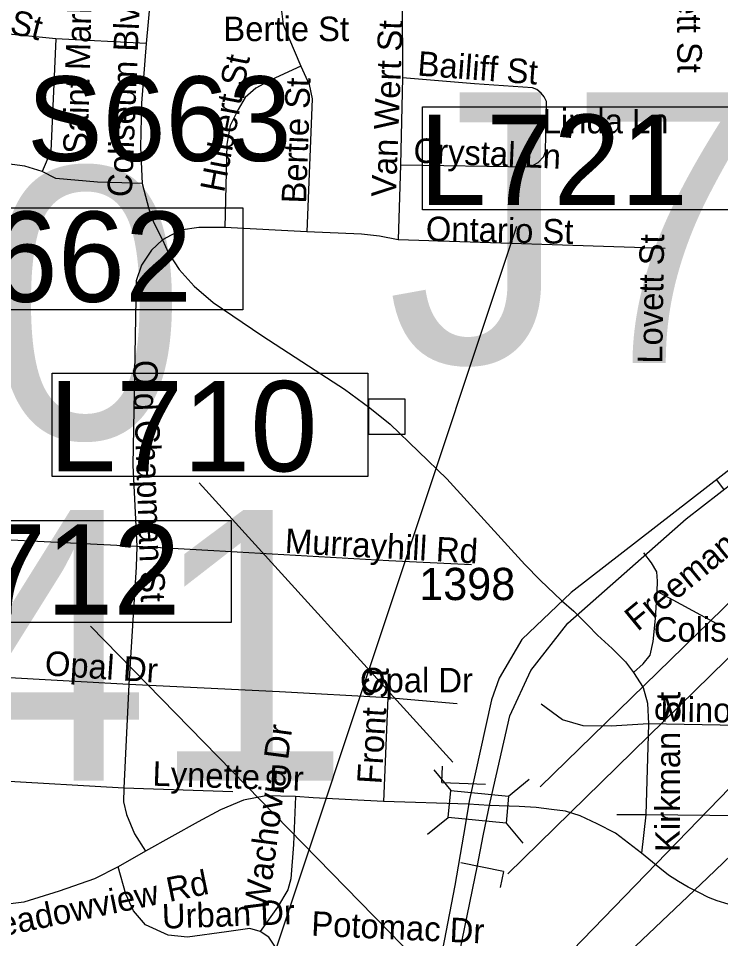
# Model space of a CAD drawing. Extents: x 1662474 to 1856135, y 779280 to 917889.
# Drawn here: x 1756425 to 1759146, y 834102 to 837670 of the extents above; entities that cross this region are included whole.
import ezdxf

# ---------------------------------------------------------------- set-up
doc = ezdxf.new("R2010")
doc.units = 0
for name, color, linetype in [('Exist Road Non-System Structure Non-Sys NCDOT Attributed CELL', 7, 'Continuous'), ('Exist Road Non-System Structure Non-Sys NCDOT Number Label', 7, 'Continuous'), ('Exist Road Non-System Structure Non-Sys Other Attributed CELL', 7, 'Continuous'), ('Exist Road Non-System Structure Non-Sys Other Number Label', 7, 'Continuous'), ('Exist Road Non-System Type 51', 7, 'Continuous'), ('Exist Road Non-System Type 51 Label', 7, 'Continuous'), ('Exist Road Primary Interstate Structure Ovrhead Sign Number Label', 7, 'Continuous'), ('Exist Road Primary Interstate Structure Standard Bridge Number Label', 7, 'Continuous'), ('Exist Road Secondary Structure Cantilever Sign CELL', 7, 'Continuous'), ('Exist Road Secondary Structure Culvert Number Label', 7, 'Continuous'), ('Exist Road Secondary Structure Ovrhead Sign Number Label', 7, 'Continuous'), ('Exist Road Secondary Structure Standard Bridge Number Label', 7, 'Continuous'), ('Exist Road Secondary Type 51 Divided Attributed', 7, 'Continuous'), ('Exist Road Secondary Type 51 Label', 7, 'Continuous'), ('Exist Road Secondary Type 51 Number Label', 7, 'Continuous')]:
    doc.layers.add(name, color=color, linetype=linetype)

msp = doc.modelspace()

# ---------------------------------------------------------------- linework, layer by layer
at = {"layer": 'Exist Road Non-System Structure Non-Sys NCDOT Attributed CELL'}
for p, q in [((1758035.6, 834756.2), (1758100.9, 834676.7)), ((1758325.1, 834654.2), (1758404.6, 834719.5)), ((1758011.1, 834506.6), (1758090.6, 834571.9)), ((1758314.9, 834549.9), (1758380.4, 834472.3))]:
    msp.add_line(p, q, dxfattribs=at)
msp.add_lwpolyline([(1758100.9, 834676.7), (1758325.2, 834654.7), (1758314.9, 834549.9), (1758090.6, 834571.9)], close=True, dxfattribs=at)
at = {"layer": 'Exist Road Non-System Structure Non-Sys NCDOT Number Label'}
msp.add_lwpolyline([(1758447.6, 834690.9), (1760369.7, 836564.9), (1762003.5, 838414.9)], dxfattribs=at)
at = {"layer": 'Exist Road Non-System Structure Non-Sys Other Attributed CELL'}
msp.add_lwpolyline([(1757783.6, 836195.1), (1757922.6, 836195.1), (1757922.6, 836056.1), (1757783.6, 836056.1)], close=True, dxfattribs=at)
at = {"layer": 'Exist Road Non-System Type 51'}
for p, q in [((1757910.1, 838016.5), (1757914.1, 837439.4)), ((1756935.4, 837740.4), (1756920.1, 837573)), ((1756920.1, 837573), (1756570, 837590.4)), ((1757914.1, 837439.4), (1757906.1, 837101.6)), ((1757906.1, 837101.6), (1757897.6, 836810.8)), ((1757542.4, 836842.9), (1757225.1, 836859.1)), ((1758932.1, 836778.2), (1757897.6, 836810.8)), ((1759128.8, 835881.7), (1759157.6, 835843.9)), ((1756883.9, 835621.9), (1755835.1, 835674.6)), ((1759132.4, 835321.9), (1758901.1, 835448.1)), ((1758529.9, 835412.9), (1758577.6, 835372)), ((1756853.8, 835086.9), (1755817.5, 835145.2)), ((1756853.8, 835086.9), (1756833.8, 834685.4)), ((1757856.4, 835035.5), (1757840.6, 834633.9)), ((1758125.1, 835011.6), (1757856.4, 835035.5)), ((1758867.6, 834934.2), (1758856.4, 834581.7)), ((1756833.8, 834685.4), (1755806.2, 834744.2)), ((1757256.4, 834670.4), (1756833.8, 834685.4)), ((1758170.2, 834622.7), (1757840.6, 834633.9)), ((1758250, 834618.2), (1758170.2, 834622.7)), ((1758856.4, 834581.7), (1758743.8, 834581.7)), ((1758856.4, 834581.7), (1758840.1, 834433.2)), ((1759751.4, 834572), (1758856.4, 834581.7)), ((1756917.2, 834440.5), (1756812.5, 834380.2))]:
    msp.add_line(p, q, dxfattribs=at)
for points in [[(1757442.4, 837719.2), (1757451.1, 837646.5), (1757471.4, 837596.6), (1757520.1, 837484.2)], [(1756570, 837590.4), (1756282.6, 837619.2), (1756221.5, 837631.8)], [(1756570, 837590.4), (1756550.4, 837155.4), (1756517.5, 837076.7)], [(1756920.1, 837573), (1756902.6, 837341.8), (1756898.9, 837170.4), (1756905.1, 837029.4)], [(1757520.1, 837484.2), (1757405.1, 837431.8), (1757345.1, 837399.2), (1757303.9, 837363), (1757276.9, 837316.2), (1757245.9, 837254.9), (1757232.5, 837182.7), (1757225.1, 836859.1)], [(1757520.1, 837484.2), (1757552.6, 837414.2), (1757563.4, 837358), (1757542.4, 836842.9)], [(1757906.1, 837101.6), (1758409.1, 837094), (1758439.2, 837111.4), (1758461.1, 837134.7), (1758467.6, 837154.1), (1758471.2, 837347.8), (1758463.1, 837365.7), (1758450.9, 837380.4), (1758434.2, 837394.2), (1758417.5, 837400.5), (1758192.6, 837416.6), (1757914.1, 837439.4)], [(1756517.5, 837076.7), (1756450.1, 837096.4), (1756195.2, 837130.5)], [(1756905.1, 837029.4), (1756826.4, 837031.8), (1756731.4, 837035.4), (1756570, 837049.1), (1756517.5, 837076.7)], [(1756905.1, 837029.4), (1756930.1, 836931.8), (1756948.8, 836880.4), (1756983.9, 836811.6)], [(1757225.1, 836859.1), (1757124.1, 836859.1), (1757053.8, 836849.1), (1756983.9, 836811.6)], [(1757897.6, 836810.8), (1757825.1, 836825.5), (1757755, 836833.1), (1757542.4, 836842.9)], [(1756983.9, 836811.6), (1756941.4, 836770.7), (1756925.1, 836748.1), (1756902.6, 836712.9), (1756881.2, 836651.8), (1756868.9, 835937.9), (1756883.9, 835621.9)], [(1756983.9, 836811.6), (1757007.5, 836759.1), (1757048.8, 836696.6), (1757106.2, 836632.1), (1757180, 836568), (1757368.9, 836440.4), (1757575, 836305.6), (1757688.9, 836231.9), (1757787.6, 836160.4), (1757866.4, 836096.7), (1758086.2, 835884.6), (1758387.9, 835552.9), (1758447.4, 835491.7), (1758529.9, 835412.9)], [(1756883.9, 835621.9), (1756881, 835543.6), (1756853.8, 835086.9)], [(1758181.2, 835550.7), (1757861.4, 835566.8), (1757182.4, 835605.6), (1756883.9, 835621.9)], [(1758901.1, 835448.1), (1758902.5, 835488), (1758898.9, 835524.2), (1758878.9, 835559.1), (1758848.6, 835597.9)], [(1758808.9, 835134.2), (1758846.4, 835167), (1758873.6, 835200.6), (1758884.9, 835253.4), (1758894.9, 835343.1), (1758901.1, 835448.1)], [(1758577.6, 835372), (1758631.4, 835316.9), (1758670, 835278), (1758726.1, 835226.9), (1758777.6, 835174.4), (1758808.9, 835134.2)], [(1758808.9, 835134.2), (1758846.4, 835075.4), (1758863.6, 835014.2), (1758867.6, 834934.2)], [(1757856.4, 835035.5), (1757437.4, 835059.1), (1756853.8, 835086.9)], [(1758867.6, 834934.2), (1758722.5, 834925.5), (1758613.9, 834926.9), (1758533.8, 834950.2), (1758451.4, 835010.6)], [(1759379.9, 834759.1), (1759374.9, 834910.6), (1759352.4, 834925.2), (1758867.6, 834934.2)], [(1756833.8, 834685.4), (1756832.8, 834632.1), (1756843.8, 834583), (1756875.8, 834508.2), (1756917.2, 834440.5)], [(1757498.9, 834653.1), (1757384.6, 834655.4), (1757297.6, 834639.2), (1757208.9, 834601.7), (1757122.5, 834555.2), (1756917.2, 834440.5)], [(1757498.9, 834653.1), (1757491, 834466.8), (1757481.2, 834333.2), (1757470, 834290.7), (1757428.8, 834224), (1757362.6, 834129.2)], [(1757840.6, 834633.9), (1757567.9, 834648.1), (1757498.9, 834653.1)], [(1758840.1, 834433.2), (1758738.8, 834510.6), (1758667.6, 834547.1), (1758602.5, 834578), (1758545, 834595.6), (1758491.2, 834602.9), (1758431.4, 834610.4), (1758366.4, 834614.2), (1758250, 834618.2)], [(1759267.6, 834212.9), (1759215.1, 834226.9), (1759176.2, 834235.5), (1759133.8, 834248.1), (1759099.9, 834261.5), (1759062.6, 834280.4), (1759021.1, 834301.7), (1758983.9, 834322.9), (1758945, 834348.1), (1758911.1, 834375.4), (1758840.1, 834433.2)], [(1756812.5, 834380.2), (1756720.1, 834333.9), (1756582.6, 834285.7), (1756446.4, 834243.1), (1756354, 834231.9), (1756078.9, 834225.5), (1755965, 834227.9), (1755895.2, 834247.1), (1755808.9, 834285.7), (1755745.4, 834318.2)], [(1757362.6, 834129.2), (1757322.5, 834140.5), (1757231.4, 834127.7), (1757080, 834106.9), (1757005.1, 834115.4), (1756917.2, 834155.5), (1756871.4, 834209.2), (1756841.4, 834274.4), (1756812.5, 834380.2)], [(1757483.9, 833974.1), (1757396.2, 834107.9), (1757362.6, 834129.2)]]:
    msp.add_lwpolyline(points, dxfattribs=at)
at = {"layer": 'Exist Road Primary Interstate Structure Standard Bridge Number Label'}
msp.add_lwpolyline([(1758006.9, 833302.8), (1759095.3, 834337.4), (1760240.9, 835435.2), (1761634.5, 836712.6)], dxfattribs=at)
at = {"layer": 'Exist Road Secondary Structure Cantilever Sign CELL'}
for p, q in [((1758066.5, 834707.5), (1758069.3, 834770.9)), ((1758066.5, 834707.5), (1758235, 834700.1)), ((1758304.9, 834362.6), (1758139.5, 834395.6)), ((1758304.9, 834362.6), (1758292.5, 834300.4))]:
    msp.add_line(p, q, dxfattribs=at)
at = {"layer": 'Exist Road Secondary Structure Culvert Number Label'}
for p, q in [((1758322, 834352.3), (1761948.2, 837910.2)), ((1757205.9, 833404.5), (1758356.6, 836864.8)), ((1758108.4, 834786.1), (1757126.3, 835869.4))]:
    msp.add_line(p, q, dxfattribs=at)
for points in [[(1757991.2, 837327.3), (1759214, 837327.3), (1759214, 836927.1), (1757991.2, 836927.1)], [(1756556.2, 836294.1), (1757778.9, 836294.1), (1757778.9, 835893.9), (1756556.2, 835893.9)]]:
    msp.add_lwpolyline(points, close=True, dxfattribs=at)
at = {"layer": 'Exist Road Secondary Structure Ovrhead Sign Number Label'}
msp.add_line((1757991.1, 833996), (1756704.8, 835312.7), dxfattribs=at)
for points in [[(1755992.8, 836935.3), (1757295.4, 836935.3), (1757295.4, 836540.3), (1755992.8, 836540.3)], [(1755947.4, 835722.4), (1757250, 835722.4), (1757250, 835327.5), (1755947.4, 835327.5)]]:
    msp.add_lwpolyline(points, close=True, dxfattribs=at)
at = {"layer": 'Exist Road Secondary Structure Standard Bridge Number Label'}
msp.add_lwpolyline([(1758000.4, 833465.7), (1761139.7, 836706.5), (1761795.4, 837313.6)], dxfattribs=at)
at = {"layer": 'Exist Road Secondary Type 51 Divided Attributed'}
for points in [[(1761530.6, 838885.3), (1761072, 838367.7), (1760571.4, 837802), (1760419.9, 837644.9), (1760326, 837492.3), (1760268.3, 837316.5), (1760229.9, 837162.7), (1760209.6, 837060.7), (1760175, 836908.6), (1760150.1, 836821.8), (1760126.1, 836765.5), (1760063.6, 836658.5), (1760021.9, 836596.4), (1759942.2, 836511.5), (1759816.3, 836413.5), (1758567.2, 835443.3), (1758376, 835261.8), (1758287.9, 835111.4), (1758258.2, 835027.4), (1758173.1, 834640.7)], [(1758253.2, 834630.6), (1758329.6, 834965), (1758410.7, 835141.9), (1758555.1, 835324.3), (1759013, 835729.9), (1759899.8, 836416.8), (1760030.8, 836538.8), (1760100.3, 836627.6), (1760167.1, 836745.8), (1760202.5, 836843.1), (1760265.6, 837080.3), (1760301.3, 837261.6), (1760350.2, 837439), (1760367, 837477), (1760382.3, 837504.1), (1760406.2, 837542), (1760429.9, 837570.8), (1760593.4, 837741.8), (1761133.2, 838357.1), (1761595.3, 838881.2)], [(1757975.5, 833515.7), (1758052.6, 833718.7), (1758125.1, 834001.1), (1758204.2, 834385), (1758226.8, 834500.8), (1758253.2, 834630.6)], [(1758173.1, 834640.7), (1758150.6, 834503.4), (1758117.2, 834307.1), (1758054.6, 833986.2)]]:
    msp.add_lwpolyline(points, dxfattribs=at)

# ---------------------------------------------------------------- texts
at = {"layer": 'Exist Road Non-System Structure Non-Sys Other Number Label'}
for s, p in [('J735', (1757853.1, 836333.9)), ('J440', (1754030.9, 836041.7)), ('J441', (1754669.6, 834713.6))]:
    msp.add_text(s, height=1049.86, dxfattribs=at).set_placement(p)
at = {"layer": 'Exist Road Non-System Type 51 Label'}
for s, rotation, p in [('Saint Mark Rd', 88.513, (1756693.5, 837143.5)), ('Lovett St', 270.4235, (1758975.7, 837959.4)), ('Bailiff St', 346.036, (1756052.1, 837696.8)), ('Coliseum Blvd', 87.5998, (1756864.3, 836975.2)), ('Van Wert St', 87.7107, (1757887.8, 836975.9)), ('Bailiff St', 355.6627, (1757969.7, 837448.6)), ('Hubert St', 79.1554, (1757222, 836991.6)), ('Bertie St', 87.9467, (1757539.9, 836951)), ('Crystal Ln', 357.5336, (1757954.6, 837111.4)), ('Ontario St', 358.8406, (1758003.5, 836807)), ('Lovett St', 89.0855, (1758920.1, 836330.5)), ('Old Chapman St', 271.9356, (1756868.7, 836343.9)), ('Murrayhill Rd', 356.8272, (1757456.3, 835597.5)), ('Opal Dr', 356.1867, (1756525.4, 835123.1)), ('Front St', 86.3843, (1757832.3, 834698.9)), ('Kirkman St', 89.7921, (1758988.2, 834437.7)), ('Minor St', 359.1228, (1758912.4, 834943.7)), ('Wachovia Dr', 82.4409, (1757392.2, 834204.4)), ('Lynette Dr', 358.0402, (1756943.6, 834694.9)), ('W Meadowview Rd', 11.6527, (1756103.8, 834056.5)), ('Urban Dr', 2.0119, (1756983.1, 834140.1)), ('Potomac Dr', 357.3954, (1757558.7, 834113.3))]:
    msp.add_text(s, height=95, rotation=rotation, dxfattribs=at).set_placement(p)
for s, p in [('Bertie St', (1757219.6, 837581.8)), ('Linda Ln', (1758457.2, 837224.1)), ('Coliseum Blvd', (1758887.6, 835253.1)), ('Opal Dr', (1757749.3, 835056.5))]:
    msp.add_text(s, height=95, dxfattribs=at).set_placement(p)
at = {"layer": 'Exist Road Primary Interstate Structure Ovrhead Sign Number Label'}
msp.add_text('S663', height=328.08, dxfattribs=at).set_placement((1756458.8, 837117.1))
at = {"layer": 'Exist Road Secondary Structure Culvert Number Label'}
for s, p in [('L721', (1757978.2, 836946.9)), ('L710', (1756543.2, 835913.7))]:
    msp.add_text(s, height=350, dxfattribs=at).set_placement(p)
at = {"layer": 'Exist Road Secondary Structure Ovrhead Sign Number Label'}
for s, p in [('S662', (1756005.3, 836570.9)), ('S712', (1755959.9, 835358.1))]:
    msp.add_text(s, height=350, dxfattribs=at).set_placement(p)
at = {"layer": 'Exist Road Secondary Type 51 Label'}
msp.add_text('Freeman Mill Rd', height=95, rotation=39.4468, dxfattribs=at).set_placement((1758824.7, 835290.4))
at = {"layer": 'Exist Road Secondary Type 51 Number Label'}
msp.add_text('1398', height=125, dxfattribs=at).set_placement((1757978.7, 835414.4))

doc.saveas('drawing.dxf')
